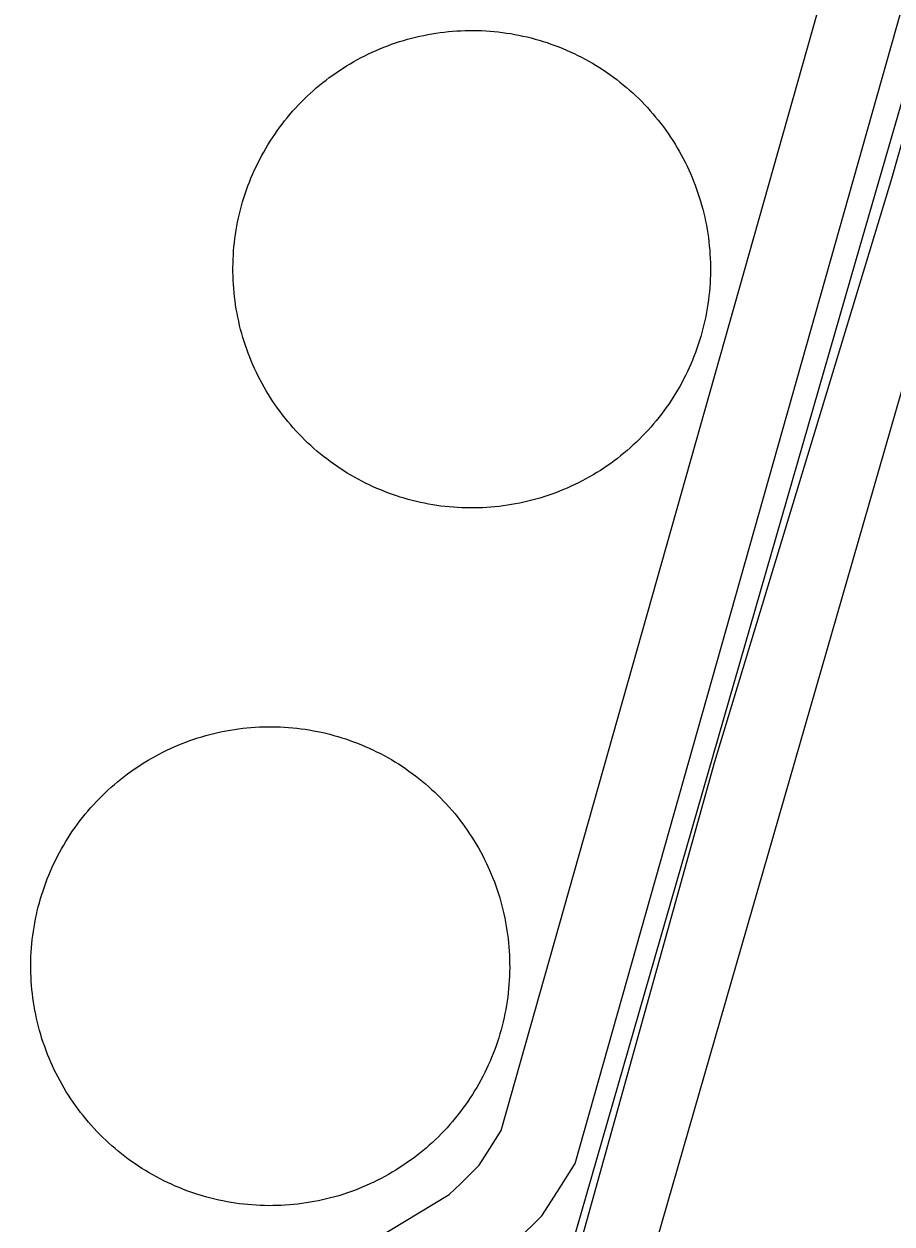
# Model space of a CAD drawing. Extents: x 3568792 to 3606828, y 529143 to 554785.
# Drawn here: x 3574071.8 to 3574396.5, y 545258.8 to 545707.7 of the extents above; entities that cross this region are included whole.
import ezdxf

# ---------------------------------------------------------------- set-up
doc = ezdxf.new("R2010")
doc.units = 0
for name, color, linetype in [('V-DOMW-TANK', 7, 'Continuous'), ('V-ROAD-CNTR', 7, 'Continuous'), ('V-UTIL-LINE', 7, 'Continuous')]:
    doc.layers.add(name, color=color, linetype=linetype)

msp = doc.modelspace()

# ---------------------------------------------------------------- linework, layer by layer
at = {"layer": 'V-DOMW-TANK'}
for points in [[(3574157.93, 545652.83), (3574158.59, 545654.24), (3574159.27, 545655.65), (3574159.97, 545657.04), (3574160.7, 545658.41), (3574161.46, 545659.78), (3574162.23, 545661.13), (3574163.03, 545662.46), (3574163.86, 545663.79), (3574164.71, 545665.1), (3574165.57, 545666.39), (3574166.47, 545667.67), (3574167.38, 545668.94), (3574168.31, 545670.18), (3574169.27, 545671.41), (3574170.25, 545672.62), (3574171.25, 545673.82), (3574172.27, 545675), (3574173.31, 545676.16), (3574174.37, 545677.3), (3574175.46, 545678.42), (3574176.55, 545679.53), (3574177.68, 545680.61), (3574178.81, 545681.68), (3574179.97, 545682.72), (3574181.14, 545683.75), (3574182.34, 545684.75), (3574183.55, 545685.73), (3574184.77, 545686.7), (3574186.01, 545687.64), (3574187.27, 545688.55), (3574188.55, 545689.45), (3574189.84, 545690.33), (3574191.15, 545691.18), (3574192.47, 545692.01), (3574193.8, 545692.81), (3574195.15, 545693.59), (3574196.51, 545694.35), (3574197.89, 545695.08), (3574199.27, 545695.79), (3574200.67, 545696.48), (3574202.09, 545697.14), (3574203.51, 545697.78), (3574204.94, 545698.39), (3574206.39, 545698.98), (3574207.84, 545699.54), (3574209.3, 545700.07), (3574210.78, 545700.58), (3574212.26, 545701.07), (3574213.75, 545701.53), (3574215.25, 545701.96), (3574216.75, 545702.36), (3574218.26, 545702.74), (3574219.78, 545703.1), (3574221.31, 545703.42), (3574222.83, 545703.72), (3574224.37, 545704), (3574225.91, 545704.24), (3574227.45, 545704.46), (3574229, 545704.66), (3574230.55, 545704.82), (3574232.1, 545704.96), (3574233.66, 545705.07), (3574235.21, 545705.16), (3574236.77, 545705.21), (3574238.33, 545705.24), (3574239.89, 545705.25), (3574241.45, 545705.22), (3574243, 545705.17), (3574244.56, 545705.09), (3574246.12, 545704.99), (3574247.67, 545704.85), (3574249.22, 545704.69), (3574250.77, 545704.5), (3574252.31, 545704.29), (3574253.85, 545704.05), (3574255.39, 545703.78), (3574256.92, 545703.49), (3574258.44, 545703.17), (3574259.96, 545702.82), (3574261.48, 545702.44), (3574262.98, 545702.04), (3574264.48, 545701.61), (3574265.97, 545701.16), (3574267.46, 545700.68), (3574268.93, 545700.18), (3574270.4, 545699.65), (3574271.85, 545699.09), (3574273.3, 545698.51), (3574274.73, 545697.9), (3574276.16, 545697.27), (3574277.57, 545696.61), (3574278.98, 545695.94), (3574280.37, 545695.23), (3574281.74, 545694.5), (3574283.11, 545693.75), (3574284.46, 545692.97), (3574285.8, 545692.17), (3574287.12, 545691.35), (3574288.43, 545690.5), (3574289.72, 545689.63)], [(3574289.72, 545689.63), (3574291, 545688.74), (3574292.26, 545687.82), (3574293.51, 545686.89), (3574294.74, 545685.93), (3574295.95, 545684.95), (3574297.15, 545683.95), (3574298.33, 545682.93), (3574299.49, 545681.89), (3574300.63, 545680.83), (3574301.75, 545679.75), (3574302.86, 545678.65), (3574303.94, 545677.53), (3574305, 545676.39), (3574306.05, 545675.23), (3574307.08, 545674.06), (3574308.08, 545672.87), (3574309.06, 545671.66), (3574310.02, 545670.43), (3574310.96, 545669.19), (3574311.88, 545667.93), (3574312.78, 545666.65), (3574313.65, 545665.36), (3574314.51, 545664.06), (3574315.33, 545662.74), (3574316.14, 545661.4), (3574316.92, 545660.06), (3574317.68, 545658.69), (3574318.41, 545657.32), (3574319.12, 545655.93), (3574319.81, 545654.53), (3574320.47, 545653.12), (3574321.11, 545651.7), (3574321.72, 545650.26), (3574322.3, 545648.82), (3574322.87, 545647.36), (3574323.4, 545645.9), (3574323.91, 545644.42), (3574324.4, 545642.94), (3574324.85, 545641.45), (3574325.29, 545639.96), (3574325.69, 545638.45), (3574326.07, 545636.94), (3574326.43, 545635.42), (3574326.75, 545633.9), (3574327.05, 545632.37), (3574327.33, 545630.83), (3574327.57, 545629.3), (3574327.79, 545627.75), (3574327.98, 545626.2), (3574328.15, 545624.65), (3574328.29, 545623.1), (3574328.4, 545621.55), (3574328.48, 545619.99), (3574328.54, 545618.43), (3574328.57, 545616.87), (3574328.57, 545615.32), (3574328.55, 545613.76), (3574328.5, 545612.2), (3574328.42, 545610.64), (3574328.31, 545609.09)], [(3574217.06, 545529.43), (3574215.55, 545529.83), (3574214.05, 545530.26), (3574212.56, 545530.71), (3574211.08, 545531.19), (3574209.6, 545531.7), (3574208.14, 545532.23), (3574206.68, 545532.78), (3574205.23, 545533.36), (3574203.8, 545533.97), (3574202.37, 545534.6), (3574200.96, 545535.26), (3574199.56, 545535.94), (3574198.17, 545536.65), (3574196.79, 545537.38), (3574195.43, 545538.13), (3574194.07, 545538.91), (3574192.74, 545539.71), (3574191.42, 545540.53), (3574190.1, 545541.38), (3574188.81, 545542.24), (3574187.53, 545543.14), (3574186.27, 545544.05), (3574185.02, 545544.99), (3574183.79, 545545.94), (3574182.58, 545546.92), (3574181.38, 545547.92), (3574180.2, 545548.94), (3574179.04, 545549.98), (3574177.9, 545551.05), (3574176.78, 545552.13), (3574175.68, 545553.23), (3574174.59, 545554.35), (3574173.52, 545555.48), (3574172.48, 545556.64), (3574171.46, 545557.82), (3574170.45, 545559.01), (3574169.47, 545560.22), (3574168.51, 545561.44), (3574167.57, 545562.69), (3574166.65, 545563.95), (3574165.75, 545565.22), (3574164.88, 545566.51), (3574164.03, 545567.82), (3574163.2, 545569.14), (3574162.39, 545570.47), (3574161.61, 545571.82), (3574160.85, 545573.18), (3574160.12, 545574.56), (3574159.41, 545575.95), (3574158.72, 545577.35), (3574158.06, 545578.76), (3574157.43, 545580.18), (3574156.81, 545581.61), (3574156.23, 545583.06), (3574155.67, 545584.51), (3574155.13, 545585.98), (3574154.62, 545587.45), (3574154.14, 545588.93), (3574153.68, 545590.42), (3574153.25, 545591.92), (3574152.84, 545593.42), (3574152.46, 545594.94), (3574152.11, 545596.45), (3574151.78, 545597.98), (3574151.48, 545599.51), (3574151.21, 545601.04), (3574150.96, 545602.58), (3574150.74, 545604.12), (3574150.55, 545605.67), (3574150.38, 545607.22), (3574150.24, 545608.77), (3574150.13, 545610.33), (3574150.05, 545611.89), (3574149.99, 545613.44), (3574149.96, 545615), (3574149.96, 545616.56), (3574149.98, 545618.12), (3574150.03, 545619.68), (3574150.11, 545621.23), (3574150.22, 545622.79), (3574150.35, 545624.34), (3574150.51, 545625.89), (3574150.7, 545627.44), (3574150.91, 545628.98), (3574151.16, 545630.52), (3574151.42, 545632.06), (3574151.72, 545633.59), (3574152.04, 545635.11), (3574152.39, 545636.63), (3574152.76, 545638.15), (3574153.16, 545639.65), (3574153.59, 545641.15), (3574154.04, 545642.64), (3574154.52, 545644.12), (3574155.03, 545645.6), (3574155.56, 545647.07), (3574156.11, 545648.52), (3574156.69, 545649.97), (3574157.3, 545651.41), (3574157.93, 545652.83)], [(3574328.31, 545609.09), (3574328.18, 545607.54), (3574328.02, 545605.98), (3574327.83, 545604.44), (3574327.62, 545602.89), (3574327.38, 545601.35), (3574327.11, 545599.82), (3574326.81, 545598.29), (3574326.49, 545596.76), (3574326.14, 545595.24), (3574325.77, 545593.73), (3574325.37, 545592.22), (3574324.94, 545590.72), (3574324.49, 545589.23), (3574324.01, 545587.75), (3574323.51, 545586.27), (3574322.98, 545584.81), (3574322.42, 545583.35), (3574321.84, 545581.91), (3574321.23, 545580.47), (3574320.6, 545579.05), (3574319.94, 545577.63), (3574319.26, 545576.23), (3574318.56, 545574.84), (3574317.83, 545573.46), (3574317.08, 545572.1), (3574316.3, 545570.74), (3574315.5, 545569.41), (3574314.67, 545568.08), (3574313.83, 545566.78), (3574312.96, 545565.48), (3574312.07, 545564.2), (3574311.15, 545562.94), (3574310.22, 545561.7), (3574309.26, 545560.46), (3574308.28, 545559.25), (3574307.28, 545558.06), (3574306.26, 545556.88), (3574305.22, 545555.72), (3574304.16, 545554.57), (3574303.08, 545553.45), (3574301.98, 545552.35), (3574300.86, 545551.26), (3574299.72, 545550.2), (3574298.56, 545549.15), (3574297.39, 545548.13), (3574296.2, 545547.12), (3574294.99, 545546.14), (3574293.76, 545545.18), (3574292.52, 545544.24), (3574291.26, 545543.32), (3574289.98, 545542.42), (3574288.69, 545541.55), (3574287.39, 545540.7), (3574286.06, 545539.87), (3574284.73, 545539.07), (3574283.38, 545538.29), (3574282.02, 545537.53), (3574280.64, 545536.79), (3574279.26, 545536.08), (3574277.86, 545535.4), (3574276.45, 545534.73), (3574275.02, 545534.1), (3574273.59, 545533.49), (3574272.15, 545532.9), (3574270.69, 545532.34), (3574269.23, 545531.8), (3574267.75, 545531.29), (3574266.27, 545530.81), (3574264.78, 545530.35), (3574263.29, 545529.92), (3574261.78, 545529.51), (3574260.27, 545529.13), (3574258.75, 545528.78), (3574257.23, 545528.45), (3574255.7, 545528.15), (3574254.16, 545527.88), (3574252.62, 545527.63), (3574251.08, 545527.41), (3574249.54, 545527.22), (3574247.98, 545527.05), (3574246.43, 545526.92), (3574244.88, 545526.8), (3574243.32, 545526.72), (3574241.76, 545526.66), (3574240.2, 545526.63), (3574238.64, 545526.63), (3574237.08, 545526.65), (3574235.53, 545526.7), (3574233.97, 545526.79), (3574232.42, 545526.89), (3574230.86, 545527.02), (3574229.31, 545527.18), (3574227.76, 545527.37), (3574226.22, 545527.59), (3574224.68, 545527.82), (3574223.14, 545528.09), (3574221.61, 545528.39), (3574220.09, 545528.71), (3574218.57, 545529.06), (3574217.06, 545529.43)], [(3574084.38, 545396.44), (3574085.11, 545397.82), (3574085.86, 545399.19), (3574086.64, 545400.54), (3574087.44, 545401.88), (3574088.27, 545403.21), (3574089.12, 545404.52), (3574089.99, 545405.82), (3574090.88, 545407.1), (3574091.8, 545408.37), (3574092.74, 545409.62), (3574093.7, 545410.85), (3574094.68, 545412.07), (3574095.69, 545413.27), (3574096.71, 545414.45), (3574097.75, 545415.62), (3574098.81, 545416.76), (3574099.9, 545417.89), (3574101, 545419), (3574102.12, 545420.09), (3574103.27, 545421.15), (3574104.43, 545422.2), (3574105.6, 545423.23), (3574106.8, 545424.24), (3574108.01, 545425.22), (3574109.24, 545426.19), (3574110.49, 545427.13), (3574111.75, 545428.05), (3574113.03, 545428.95), (3574114.33, 545429.83), (3574115.63, 545430.68), (3574116.96, 545431.51), (3574118.3, 545432.32), (3574119.65, 545433.1), (3574121.02, 545433.86), (3574122.4, 545434.6), (3574123.79, 545435.31), (3574125.19, 545436), (3574126.61, 545436.67), (3574128.03, 545437.3), (3574129.47, 545437.92), (3574130.92, 545438.51), (3574132.38, 545439.07), (3574133.85, 545439.61), (3574135.32, 545440.12), (3574136.81, 545440.6), (3574138.3, 545441.06), (3574139.8, 545441.5), (3574141.31, 545441.91), (3574142.83, 545442.29), (3574144.35, 545442.64), (3574145.88, 545442.97), (3574147.41, 545443.27), (3574148.95, 545443.54), (3574150.5, 545443.79), (3574152.04, 545444.01), (3574153.6, 545444.21), (3574155.15, 545444.37), (3574156.71, 545444.51), (3574158.27, 545444.62), (3574159.83, 545444.71), (3574161.39, 545444.77), (3574162.95, 545444.8), (3574164.52, 545444.8), (3574166.08, 545444.78), (3574167.64, 545444.72), (3574169.2, 545444.65), (3574170.76, 545444.54), (3574172.32, 545444.41), (3574173.88, 545444.25), (3574175.43, 545444.06), (3574176.98, 545443.84), (3574178.52, 545443.6), (3574180.06, 545443.33), (3574181.59, 545443.04), (3574183.12, 545442.72), (3574184.65, 545442.37), (3574186.16, 545441.99), (3574187.68, 545441.59), (3574189.18, 545441.16), (3574190.68, 545440.71), (3574192.16, 545440.23), (3574193.64, 545439.72), (3574195.11, 545439.19), (3574196.57, 545438.64), (3574198.03, 545438.05), (3574199.46, 545437.44), (3574200.9, 545436.81), (3574202.31, 545436.15), (3574203.72, 545435.47), (3574205.11, 545434.76), (3574206.49, 545434.03), (3574207.86, 545433.28), (3574209.22, 545432.49), (3574210.56, 545431.69), (3574211.89, 545430.87), (3574213.2, 545430.02), (3574214.5, 545429.15), (3574215.78, 545428.25), (3574217.05, 545427.34), (3574218.3, 545426.4)], [(3574218.3, 545426.4), (3574219.53, 545425.44), (3574220.75, 545424.46), (3574221.95, 545423.45), (3574223.13, 545422.43), (3574224.29, 545421.39), (3574225.44, 545420.32), (3574226.56, 545419.24), (3574227.67, 545418.14), (3574228.76, 545417.01), (3574229.83, 545415.87), (3574230.88, 545414.71), (3574231.91, 545413.53), (3574232.91, 545412.34), (3574233.9, 545411.12), (3574234.86, 545409.9), (3574235.81, 545408.65), (3574236.73, 545407.39), (3574237.63, 545406.11), (3574238.5, 545404.81), (3574239.36, 545403.5), (3574240.19, 545402.18), (3574241, 545400.84), (3574241.78, 545399.49), (3574242.54, 545398.12), (3574243.28, 545396.74), (3574243.99, 545395.35), (3574244.68, 545393.95), (3574245.34, 545392.53), (3574245.98, 545391.1), (3574246.59, 545389.67), (3574247.18, 545388.22), (3574247.74, 545386.76), (3574248.28, 545385.29), (3574248.79, 545383.82), (3574249.28, 545382.33), (3574249.74, 545380.84), (3574250.17, 545379.33), (3574250.58, 545377.82), (3574250.96, 545376.31), (3574251.32, 545374.79), (3574251.65, 545373.26), (3574251.95, 545371.72), (3574252.22, 545370.19), (3574252.47, 545368.64), (3574252.69, 545367.09), (3574252.88, 545365.54), (3574253.05, 545363.99), (3574253.19, 545362.43), (3574253.3, 545360.87), (3574253.39, 545359.31), (3574253.44, 545357.75), (3574253.47, 545356.19), (3574253.48, 545354.62), (3574253.45, 545353.06), (3574253.4, 545351.5), (3574253.32, 545349.93), (3574253.21, 545348.38), (3574253.08, 545346.82), (3574252.92, 545345.26), (3574252.73, 545343.71)], [(3574137.14, 545269.75), (3574135.65, 545270.23), (3574134.17, 545270.74), (3574132.7, 545271.27), (3574131.24, 545271.83), (3574129.79, 545272.41), (3574128.35, 545273.02), (3574126.92, 545273.65), (3574125.5, 545274.31), (3574124.1, 545274.99), (3574122.7, 545275.7), (3574121.32, 545276.43), (3574119.95, 545277.19), (3574118.59, 545277.96), (3574117.25, 545278.77), (3574115.93, 545279.59), (3574114.61, 545280.44), (3574113.32, 545281.31), (3574112.03, 545282.21), (3574110.77, 545283.12), (3574109.52, 545284.06), (3574108.28, 545285.02), (3574107.07, 545286.01), (3574105.87, 545287.01), (3574104.68, 545288.03), (3574103.52, 545289.08), (3574102.38, 545290.14), (3574101.25, 545291.22), (3574100.14, 545292.33), (3574099.05, 545293.45), (3574097.99, 545294.59), (3574096.94, 545295.75), (3574095.91, 545296.93), (3574094.9, 545298.12), (3574093.92, 545299.34), (3574092.95, 545300.56), (3574092.01, 545301.81), (3574091.08, 545303.08), (3574090.19, 545304.35), (3574089.31, 545305.65), (3574088.46, 545306.96), (3574087.63, 545308.28), (3574086.82, 545309.62), (3574086.03, 545310.97), (3574085.27, 545312.34), (3574084.54, 545313.72), (3574083.82, 545315.11), (3574083.13, 545316.51), (3574082.47, 545317.93), (3574081.83, 545319.35), (3574081.22, 545320.79), (3574080.63, 545322.24), (3574080.07, 545323.7), (3574079.53, 545325.17), (3574079.02, 545326.64), (3574078.53, 545328.13), (3574078.07, 545329.63), (3574077.64, 545331.13), (3574077.23, 545332.64), (3574076.85, 545334.15), (3574076.5, 545335.68), (3574076.17, 545337.2), (3574075.87, 545338.74), (3574075.59, 545340.28), (3574075.34, 545341.82), (3574075.12, 545343.37), (3574074.93, 545344.92), (3574074.77, 545346.47), (3574074.62, 545348.03), (3574074.51, 545349.59), (3574074.43, 545351.15), (3574074.37, 545352.71), (3574074.34, 545354.28), (3574074.34, 545355.84), (3574074.36, 545357.4), (3574074.41, 545358.97), (3574074.49, 545360.53), (3574074.6, 545362.09), (3574074.73, 545363.64), (3574074.89, 545365.2), (3574075.08, 545366.75), (3574075.29, 545368.3), (3574075.54, 545369.84), (3574075.81, 545371.38), (3574076.1, 545372.92), (3574076.42, 545374.45), (3574076.77, 545375.97), (3574077.14, 545377.49), (3574077.55, 545379), (3574077.97, 545380.51), (3574078.43, 545382), (3574078.91, 545383.49), (3574079.42, 545384.97), (3574079.95, 545386.44), (3574080.5, 545387.9), (3574081.09, 545389.35), (3574081.7, 545390.79), (3574082.33, 545392.22), (3574082.99, 545393.64), (3574083.67, 545395.04), (3574084.38, 545396.44)], [(3574252.73, 545343.71), (3574252.52, 545342.16), (3574252.28, 545340.62), (3574252.01, 545339.08), (3574251.71, 545337.54), (3574251.39, 545336.01), (3574251.04, 545334.49), (3574250.67, 545332.97), (3574250.27, 545331.46), (3574249.84, 545329.96), (3574249.38, 545328.46), (3574248.9, 545326.97), (3574248.4, 545325.49), (3574247.87, 545324.02), (3574247.31, 545322.56), (3574246.73, 545321.11), (3574246.12, 545319.67), (3574245.49, 545318.24), (3574244.83, 545316.82), (3574244.14, 545315.42), (3574243.44, 545314.02), (3574242.71, 545312.64), (3574241.95, 545311.27), (3574241.17, 545309.92), (3574240.37, 545308.58), (3574239.54, 545307.25), (3574238.7, 545305.94), (3574237.82, 545304.64), (3574236.93, 545303.36), (3574236.01, 545302.09), (3574235.07, 545300.84), (3574234.11, 545299.61), (3574233.13, 545298.39), (3574232.13, 545297.19), (3574231.11, 545296.01), (3574230.06, 545294.84), (3574229, 545293.7), (3574227.91, 545292.57), (3574226.81, 545291.47), (3574225.69, 545290.38), (3574224.55, 545289.31), (3574223.39, 545288.26), (3574222.21, 545287.23), (3574221.01, 545286.22), (3574219.8, 545285.24), (3574218.57, 545284.27), (3574217.32, 545283.33), (3574216.06, 545282.41), (3574214.78, 545281.51), (3574213.49, 545280.63), (3574212.18, 545279.78), (3574210.85, 545278.95), (3574209.52, 545278.14), (3574208.17, 545277.36), (3574206.8, 545276.59), (3574205.42, 545275.86), (3574204.03, 545275.15), (3574202.62, 545274.46), (3574201.21, 545273.8), (3574199.78, 545273.16), (3574198.34, 545272.54), (3574196.9, 545271.95), (3574195.44, 545271.39), (3574193.97, 545270.85), (3574192.49, 545270.34), (3574191.01, 545269.86), (3574189.51, 545269.4), (3574188.01, 545268.96), (3574186.5, 545268.56), (3574184.98, 545268.17), (3574183.46, 545267.82), (3574181.93, 545267.49), (3574180.4, 545267.19), (3574178.86, 545266.92), (3574177.32, 545266.67), (3574175.77, 545266.45), (3574174.22, 545266.26), (3574172.66, 545266.09), (3574171.11, 545265.95), (3574169.55, 545265.84), (3574167.99, 545265.75), (3574166.43, 545265.69), (3574164.86, 545265.67), (3574163.3, 545265.66), (3574161.73, 545265.69), (3574160.17, 545265.74), (3574158.61, 545265.82), (3574157.05, 545265.92), (3574155.5, 545266.05), (3574153.94, 545266.22), (3574152.39, 545266.4), (3574150.84, 545266.62), (3574149.29, 545266.86), (3574147.75, 545267.13), (3574146.22, 545267.42), (3574144.69, 545267.75), (3574143.17, 545268.09), (3574141.65, 545268.47), (3574140.14, 545268.87), (3574138.63, 545269.3), (3574137.14, 545269.75)]]:
    msp.add_lwpolyline(points, dxfattribs=at)
at = {"layer": 'V-ROAD-CNTR'}
for points in [[(3573883.53, 545940.73), (3573706.54, 545352.89), (3573704.11, 545344.32), (3573702.97, 545336.89), (3573703.38, 545321.82), (3573710.64, 545305.37), (3573719.31, 545298.82), (3573734.89, 545289.93), (3574074.73, 545183.14), (3574097.89, 545178.14), (3574113.56, 545177.49), (3574128.53, 545178.44), (3574142.34, 545181.34), (3574249.29, 545245.9), (3574256.07, 545252.47), (3574265.5, 545261.87), (3574271.37, 545270.93), (3574277.96, 545281.43), (3574420.99, 545787.16)], [(3573912.38, 545932.49), (3573735.34, 545344.49), (3573733.49, 545337.94), (3573733.03, 545335.01), (3573733.21, 545328.54), (3573734.95, 545324.6), (3573735.86, 545323.92), (3573746.95, 545317.59), (3574082.41, 545212.17), (3574101.7, 545208.01), (3574113.24, 545207.53), (3574124.48, 545208.24), (3574131.19, 545209.65), (3574230.87, 545269.82), (3574235.04, 545273.87), (3574242.05, 545280.86), (3574246.08, 545287.07), (3574250.27, 545293.74), (3574392.15, 545795.4)], [(3574497.79, 545897.08), (3574452.83, 545746.9), (3574436, 545694.46), (3574411.64, 545610.55), (3574191.32, 544846.45)], [(3574432.58, 545783.85), (3574424.18, 545755.79), (3574407.31, 545703.23), (3574382.82, 545618.89), (3574074.83, 544550.77)]]:
    msp.add_lwpolyline(points, dxfattribs=at)
at = {"layer": 'V-UTIL-LINE'}
msp.add_lwpolyline([(3573908.85, 544327.43), (3573925.1, 544357.11), (3573991.56, 544454.54), (3574094.4, 544616.32), (3574096.01, 544619.62), (3574127.95, 544729.25), (3574199.71, 544964.45), (3574268.96, 545212.13), (3574330.24, 545431.82), (3574396.47, 545649.92), (3574463.36, 545886.08), (3574532.71, 546122.27), (3574567.29, 546252.6), (3574594.7, 546355.92), (3574623.45, 546447.29), (3574622.65, 546445.64), (3574693.53, 546599.75), (3574727.72, 546726.46), (3574728.49, 546733.03)], dxfattribs=at)

doc.saveas('drawing.dxf')
